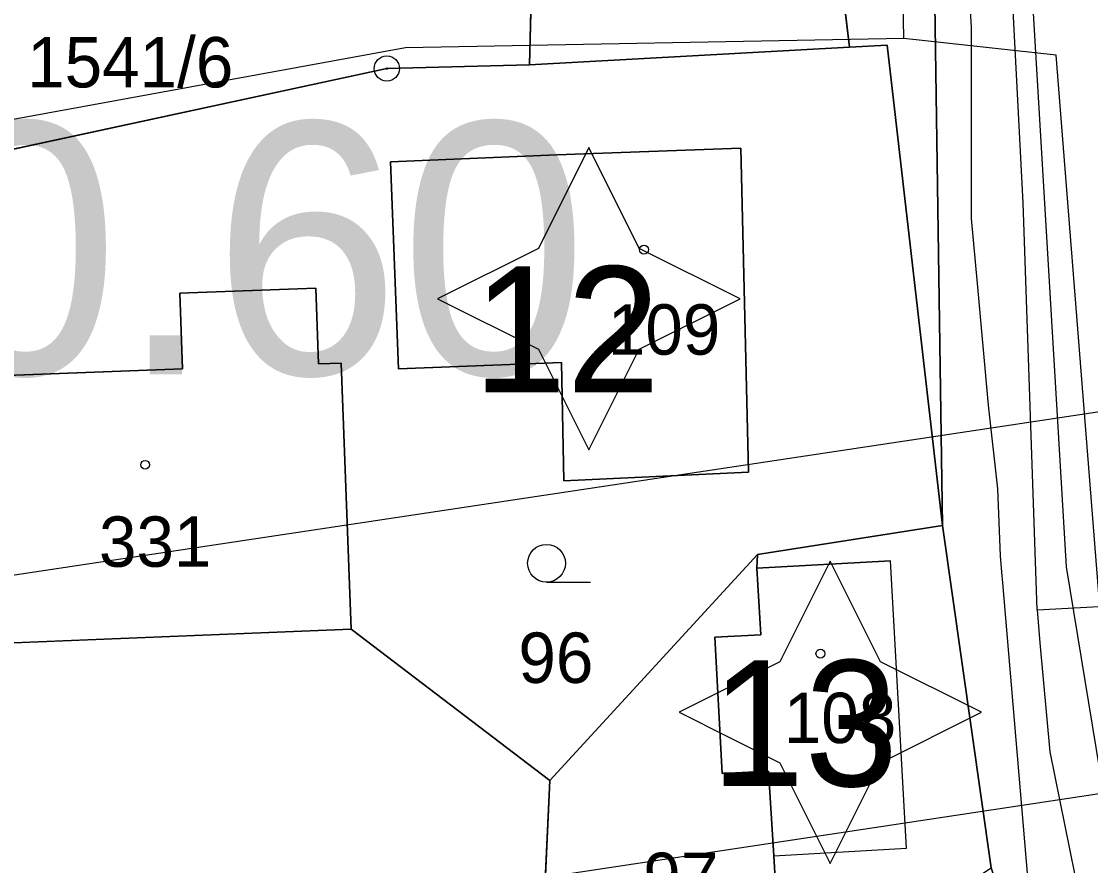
# Model space of a CAD drawing. Extents: x -706130 to -698555, y -971544 to -967260.
# Drawn here: x -704403.88 to -704361.46, y -969783.02 to -969749.51 of the extents above; entities that cross this region are included whole.
import ezdxf

# ---------------------------------------------------------------- set-up
doc = ezdxf.new("R2010")
doc.units = 0
for name, color, linetype in [('Architektonicky cenná stavba S', 7, 'Continuous'), ('BPEJ I-II trida ochrany S', 7, 'Continuous'), ('Docházková izochrona - BUS S', 7, 'Continuous'), ('Docházková izochrona - VLAK N', 7, 'Continuous'), ('Hluková izofona', 7, 'Continuous'), ('Kanalizace_stoka bez rozlišení N', 7, 'Continuous'), ('KN_Budovy', 7, 'Continuous'), ('KN_Budovy_cisla_domovni', 7, 'Continuous'), ('KN_Hranice_parcel', 7, 'Continuous'), ('KN_Hranice_parcel_vnitrni_kresba', 7, 'Continuous'), ('KN_Parcelni cisla', 7, 'Continuous'), ('KN_Polygon parcely', 7, 'Continuous'), ('KN_POZEMKY_13_ZASTAVENA PLOCHA', 7, 'Continuous'), ('KN_POZEMKY_14_OSTATNI PLOCHA', 7, 'Continuous'), ('KN_POZEMKY_5_ZAHRADA', 7, 'Continuous'), ('KN_VYUZITI_16_ostatni plocha_silnice', 7, 'Continuous'), ('KN_VYUZITI_17_ostatni plocha_ostatni komunikace', 7, 'Continuous'), ('KN_VYUZITI_23_ostatni plocha_manipulacni plocha', 7, 'Continuous'), ('KN_Značky bodu BP', 7, 'Continuous'), ('KN_Značky budov', 7, 'Continuous'), ('KN_Značky kultur', 7, 'Continuous'), ('Komunikace III třídy osy S', 7, 'Continuous'), ('OP dráhy', 7, 'Continuous'), ('Plochy doprava silniční - silnice III třídy S', 7, 'Continuous'), ('Plochy smíšené obytné venkovské S', 7, 'Continuous'), ('Plynovody STL S', 7, 'Continuous'), ('Regulační bloky zastavěné S', 7, 'Continuous'), ('Regulační kódy zastavěné S', 7, 'Continuous'), ('Trasy cykloturistické S', 7, 'Continuous'), ('Vodovodní řady - rozváděcí S', 7, 'Continuous')]:
    doc.layers.add(name, color=color, linetype=linetype)

msp = doc.modelspace()

# ---------------------------------------------------------------- linework, layer by layer
at = {"layer": 'Architektonicky cenná stavba S'}
for points in [[(-704381.364, -969754.518), (-704383.364, -969758.518), (-704387.364, -969760.518), (-704383.364, -969762.518), (-704381.364, -969766.518), (-704379.364, -969762.518), (-704375.364, -969760.518), (-704379.364, -969758.518)], [(-704371.786, -969770.938), (-704373.786, -969774.938), (-704377.786, -969776.938), (-704373.786, -969778.938), (-704371.786, -969782.938), (-704369.786, -969778.938), (-704365.786, -969776.938), (-704369.786, -969774.938)]]:
    msp.add_lwpolyline(points, close=True, dxfattribs=at)
at = {"layer": 'BPEJ I-II trida ochrany S'}
for p, q in [((-704371.02, -969750.53), (-704383.72, -969751.23)), ((-704369.53, -969750.45), (-704371.02, -969750.53)), ((-704367.33, -969769.52), (-704369.53, -969750.45)), ((-704389.38, -969751.38), (-704408.05, -969755.41)), ((-704383.72, -969751.23), (-704389.38, -969751.38)), ((-704389.23, -969755.09), (-704382.64, -969754.8)), ((-704382.64, -969754.8), (-704375.34, -969754.54)), ((-704375.34, -969754.54), (-704375.03, -969767.41)), ((-704388.91, -969763.3), (-704389.23, -969755.09)), ((-704397.59, -969760.3), (-704392.2, -969760.1)), ((-704397.48, -969763.3), (-704397.59, -969760.3)), ((-704392.2, -969760.1), (-704392.09, -969763.1)), ((-704407.26, -969763.67), (-704397.48, -969763.3)), ((-704392.09, -969763.1), (-704391.19, -969763.07)), ((-704391.19, -969763.07), (-704390.8, -969773.63)), ((-704382.45, -969763.05), (-704388.91, -969763.3)), ((-704382.36, -969767.75), (-704382.45, -969763.05)), ((-704375.03, -969767.41), (-704382.36, -969767.75)), ((-704374.67, -969770.67), (-704367.33, -969769.52)), ((-704382.91, -969779.65), (-704374.67, -969770.67)), ((-704390.8, -969773.63), (-704382.91, -969779.65))]:
    msp.add_line(p, q, dxfattribs=at)
at = {"layer": 'Docházková izochrona - BUS S'}
for centre, start, end in [((-704475.99, -969462.395), 57.53029, 230.24409), ((-704361.829, -969946.93), 155.51821, 17.33949)]:
    msp.add_arc(centre, 400, start, end, dxfattribs=at)
at = {"layer": 'Docházková izochrona - VLAK N'}
msp.add_circle((-704165.451, -969778.767), 800, dxfattribs=at)
at = {"layer": 'Hluková izofona'}
msp.add_lwpolyline([(-703748.529, -969686.383), (-703761.395, -969689.692), (-703774.964, -969692.418), (-703783.944, -969694.279), (-703793.465, -969695.589), (-703819.951, -969699.587), (-703887.717, -969709.427), (-703984.616, -969723.88), (-704138.458, -969746.069), (-704205.166, -969756.49), (-704248.815, -969763.252), (-704420.92, -969789.191), (-704546.79, -969808.005), (-704962.749, -969869.028)], dxfattribs=at)
at = {"layer": 'Kanalizace_stoka bez rozlišení N'}
for points in [[(-704327.417, -970095.907), (-704330.185, -970067.287), (-704349.466, -970012.993), (-704358.228, -969974.444), (-704360.978, -969953.175), (-704362.313, -969925.187), (-704352.883, -969832.615), (-704354.224, -969808.307), (-704360.205, -969783.948), (-704362.825, -969750.855), (-704368.86, -969750.185), (-704369.794, -969697.897), (-704373.769, -969663.914), (-704377.96, -969638.098), (-704374.196, -969620.371), (-704406.439, -969532.54)], [(-704368.86, -969750.185), (-704388.64, -969750.562), (-704407.254, -969753.954), (-704438.642, -969760.62)]]:
    msp.add_lwpolyline(points, dxfattribs=at)
at = {"layer": 'KN_Budovy'}
for points in [[(-704389.23, -969755.09), (-704388.91, -969763.3), (-704382.45, -969763.05), (-704382.36, -969767.75), (-704375.03, -969767.41), (-704375.34, -969754.54), (-704382.64, -969754.8)], [(-704392.09, -969763.1), (-704392.2, -969760.1), (-704397.59, -969760.3), (-704397.48, -969763.3), (-704407.26, -969763.67), (-704406.83, -969774.28), (-704390.8, -969773.63), (-704391.19, -969763.07)], [(-704376.07, -969779.37), (-704374.23, -969779.27), (-704374.03, -969782.64), (-704368.76, -969782.33), (-704369.39, -969770.92), (-704374.7, -969771.21), (-704374.54, -969773.86), (-704376.37, -969773.96)]]:
    msp.add_lwpolyline(points, close=True, dxfattribs=at)
at = {"layer": 'KN_Hranice_parcel'}
for p, q in [((-704383.72, -969751.23), (-704371.02, -969750.53)), ((-704367.33, -969769.52), (-704374.67, -969770.67)), ((-704365.4, -969783.11), (-704367.33, -969769.52)), ((-704382.91, -969779.65), (-704374.67, -969770.67)), ((-704383.24, -969786.72), (-704382.91, -969779.65))]:
    msp.add_line(p, q, dxfattribs=at)
for points in [[(-704367.33, -969769.52), (-704367.64, -969748.84), (-704369.62, -969728.95), (-704370.34, -969707.96), (-704364.99, -969671.93)], [(-704371.02, -969750.53), (-704371.3, -969748.17), (-704371.7, -969730.43), (-704374.07, -969730.41), (-704383.4, -969730.34)], [(-704383.58, -969744.68), (-704383.6, -969746.56), (-704383.72, -969751.23)], [(-704367.33, -969769.52), (-704369.53, -969750.45), (-704371.02, -969750.53)], [(-704383.72, -969751.23), (-704389.38, -969751.38), (-704408.05, -969755.41)], [(-704382.64, -969754.8), (-704389.23, -969755.09), (-704388.91, -969763.3), (-704382.45, -969763.05), (-704382.36, -969767.75), (-704375.03, -969767.41), (-704375.34, -969754.54), (-704382.64, -969754.8)], [(-704382.91, -969779.65), (-704390.8, -969773.63), (-704391.19, -969763.07), (-704392.09, -969763.1), (-704392.2, -969760.1), (-704397.59, -969760.3), (-704397.48, -969763.3), (-704407.26, -969763.67), (-704408.05, -969755.41)], [(-704374.67, -969770.67), (-704374.7, -969771.21), (-704374.54, -969773.86), (-704376.37, -969773.96), (-704376.07, -969779.37), (-704374.23, -969779.27), (-704374.03, -969782.64), (-704373.83, -969785.98)]]:
    msp.add_lwpolyline(points, dxfattribs=at)
at = {"layer": 'KN_Hranice_parcel_vnitrni_kresba'}
for p, q in [((-704374.7, -969771.21), (-704369.39, -969770.92)), ((-704368.76, -969782.33), (-704369.39, -969770.92)), ((-704390.8, -969773.63), (-704406.83, -969774.28)), ((-704374.03, -969782.64), (-704368.76, -969782.33))]:
    msp.add_line(p, q, dxfattribs=at)
at = {"layer": 'KN_Polygon parcely'}
for points in [[(-704383.72, -969751.23), (-704371.02, -969750.53), (-704371.3, -969748.17), (-704371.7, -969730.43), (-704374.07, -969730.41), (-704383.4, -969730.34), (-704383.54, -969741.68), (-704383.58, -969744.68), (-704383.6, -969746.56)], [(-704409.08, -969755.59), (-704408.05, -969755.41), (-704389.38, -969751.38), (-704383.72, -969751.23), (-704383.6, -969746.56), (-704383.58, -969744.68), (-704392.04, -969745.96), (-704400.63, -969747.26), (-704404.85, -969748.09), (-704421.79, -969752.22), (-704440.62, -969756.82), (-704429.31, -969759.65)], [(-704369.53, -969750.45), (-704371.02, -969750.53), (-704383.72, -969751.23), (-704389.38, -969751.38), (-704408.05, -969755.41), (-704407.26, -969763.67), (-704397.48, -969763.3), (-704397.59, -969760.3), (-704392.2, -969760.1), (-704392.09, -969763.1), (-704391.19, -969763.07), (-704390.8, -969773.63), (-704382.91, -969779.65), (-704374.67, -969770.67), (-704367.33, -969769.52)], [(-704382.64, -969754.8), (-704375.34, -969754.54), (-704375.03, -969767.41), (-704382.36, -969767.75), (-704382.45, -969763.05), (-704388.91, -969763.3), (-704389.23, -969755.09)], [(-704382.64, -969754.8), (-704389.23, -969755.09), (-704388.91, -969763.3), (-704382.45, -969763.05), (-704382.36, -969767.75), (-704375.03, -969767.41), (-704375.34, -969754.54)], [(-704407.26, -969763.67), (-704408.05, -969755.41), (-704409.08, -969755.59), (-704407.4, -969781.91), (-704406.76, -969791.95), (-704405.41, -969791.69), (-704385.33, -969787.19), (-704383.24, -969786.72), (-704382.91, -969779.65), (-704390.8, -969773.63), (-704391.19, -969763.07), (-704392.09, -969763.1), (-704392.2, -969760.1), (-704397.59, -969760.3), (-704397.48, -969763.3)], [(-704367.33, -969769.52), (-704374.67, -969770.67), (-704374.7, -969771.21), (-704374.54, -969773.86), (-704376.37, -969773.96), (-704376.07, -969779.37), (-704374.23, -969779.27), (-704374.03, -969782.64), (-704373.83, -969785.98), (-704369.21, -969785.62), (-704365.4, -969783.11)], [(-704383.24, -969786.72), (-704373.83, -969785.98), (-704374.03, -969782.64), (-704374.23, -969779.27), (-704376.07, -969779.37), (-704376.37, -969773.96), (-704374.54, -969773.86), (-704374.7, -969771.21), (-704374.67, -969770.67), (-704382.91, -969779.65)]]:
    msp.add_lwpolyline(points, close=True, dxfattribs=at)
for points in [[(-704371.3, -969748.17), (-704371.02, -969750.53), (-704369.53, -969750.45), (-704367.33, -969769.52), (-704367.64, -969748.84)], [(-704367.64, -969748.84), (-704367.33, -969769.52), (-704365.4, -969783.11), (-704361.8, -969793.53), (-704361.03, -969799.21), (-704360.89, -969800.25), (-704357.82, -969806.57), (-704355.78, -969815.07), (-704345.35, -969814.73), (-704347.18, -969804.16), (-704352.82, -969792.46), (-704354.71, -969782.34), (-704355.81, -969776.46), (-704356.69, -969770.74), (-704357.27, -969750.23), (-704357.45, -969748.74)]]:
    msp.add_lwpolyline(points, dxfattribs=at)
at = {"layer": 'KN_POZEMKY_13_ZASTAVENA PLOCHA'}
for p, q in [((-704383.72, -969751.23), (-704383.6, -969746.56)), ((-704371.3, -969748.17), (-704371.02, -969750.53)), ((-704371.02, -969750.53), (-704383.72, -969751.23)), ((-704389.23, -969755.09), (-704382.64, -969754.8)), ((-704382.64, -969754.8), (-704375.34, -969754.54)), ((-704375.34, -969754.54), (-704375.03, -969767.41)), ((-704388.91, -969763.3), (-704389.23, -969755.09)), ((-704397.59, -969760.3), (-704392.2, -969760.1)), ((-704397.48, -969763.3), (-704397.59, -969760.3)), ((-704392.2, -969760.1), (-704392.09, -969763.1)), ((-704407.26, -969763.67), (-704397.48, -969763.3)), ((-704392.09, -969763.1), (-704391.19, -969763.07)), ((-704391.19, -969763.07), (-704390.8, -969773.63)), ((-704382.45, -969763.05), (-704388.91, -969763.3)), ((-704382.36, -969767.75), (-704382.45, -969763.05)), ((-704375.03, -969767.41), (-704382.36, -969767.75)), ((-704374.67, -969770.67), (-704367.33, -969769.52)), ((-704367.33, -969769.52), (-704365.4, -969783.11)), ((-704374.7, -969771.21), (-704374.67, -969770.67)), ((-704374.54, -969773.86), (-704374.7, -969771.21)), ((-704390.8, -969773.63), (-704382.91, -969779.65)), ((-704376.37, -969773.96), (-704374.54, -969773.86)), ((-704376.07, -969779.37), (-704376.37, -969773.96)), ((-704374.23, -969779.27), (-704376.07, -969779.37)), ((-704374.03, -969782.64), (-704374.23, -969779.27)), ((-704382.91, -969779.65), (-704383.24, -969786.72)), ((-704373.83, -969785.98), (-704374.03, -969782.64))]:
    msp.add_line(p, q, dxfattribs=at)
at = {"layer": 'KN_POZEMKY_14_OSTATNI PLOCHA'}
for p, q in [((-704383.6, -969746.56), (-704383.72, -969751.23)), ((-704371.02, -969750.53), (-704371.3, -969748.17)), ((-704367.64, -969748.84), (-704367.33, -969769.52)), ((-704367.33, -969769.52), (-704367.64, -969748.84)), ((-704369.53, -969750.45), (-704371.02, -969750.53)), ((-704367.33, -969769.52), (-704369.53, -969750.45)), ((-704389.38, -969751.38), (-704408.05, -969755.41)), ((-704383.72, -969751.23), (-704389.38, -969751.38)), ((-704365.4, -969783.11), (-704367.33, -969769.52)), ((-704382.91, -969779.65), (-704374.67, -969770.67)), ((-704374.67, -969770.67), (-704374.7, -969771.21)), ((-704374.7, -969771.21), (-704374.54, -969773.86)), ((-704374.54, -969773.86), (-704376.37, -969773.96)), ((-704376.37, -969773.96), (-704376.07, -969779.37)), ((-704376.07, -969779.37), (-704374.23, -969779.27)), ((-704374.23, -969779.27), (-704374.03, -969782.64)), ((-704383.24, -969786.72), (-704382.91, -969779.65)), ((-704374.03, -969782.64), (-704373.83, -969785.98))]:
    msp.add_line(p, q, dxfattribs=at)
at = {"layer": 'KN_POZEMKY_5_ZAHRADA'}
for p, q in [((-704383.72, -969751.23), (-704371.02, -969750.53)), ((-704371.02, -969750.53), (-704369.53, -969750.45)), ((-704369.53, -969750.45), (-704367.33, -969769.52)), ((-704408.05, -969755.41), (-704389.38, -969751.38)), ((-704389.38, -969751.38), (-704383.72, -969751.23)), ((-704382.64, -969754.8), (-704389.23, -969755.09)), ((-704375.34, -969754.54), (-704382.64, -969754.8)), ((-704375.03, -969767.41), (-704375.34, -969754.54)), ((-704389.23, -969755.09), (-704388.91, -969763.3)), ((-704392.2, -969760.1), (-704397.59, -969760.3)), ((-704397.59, -969760.3), (-704397.48, -969763.3)), ((-704392.09, -969763.1), (-704392.2, -969760.1)), ((-704397.48, -969763.3), (-704407.26, -969763.67)), ((-704391.19, -969763.07), (-704392.09, -969763.1)), ((-704390.8, -969773.63), (-704391.19, -969763.07)), ((-704388.91, -969763.3), (-704382.45, -969763.05)), ((-704382.45, -969763.05), (-704382.36, -969767.75)), ((-704382.36, -969767.75), (-704375.03, -969767.41)), ((-704367.33, -969769.52), (-704374.67, -969770.67)), ((-704374.67, -969770.67), (-704382.91, -969779.65)), ((-704382.91, -969779.65), (-704390.8, -969773.63))]:
    msp.add_line(p, q, dxfattribs=at)
at = {"layer": 'KN_VYUZITI_16_ostatni plocha_silnice'}
for p, q in [((-704367.33, -969769.52), (-704367.64, -969748.84)), ((-704365.4, -969783.11), (-704367.33, -969769.52))]:
    msp.add_line(p, q, dxfattribs=at)
at = {"layer": 'KN_VYUZITI_17_ostatni plocha_ostatni komunikace'}
for p, q in [((-704383.6, -969746.56), (-704383.72, -969751.23)), ((-704371.02, -969750.53), (-704371.3, -969748.17)), ((-704367.64, -969748.84), (-704367.33, -969769.52)), ((-704369.53, -969750.45), (-704371.02, -969750.53)), ((-704367.33, -969769.52), (-704369.53, -969750.45)), ((-704389.38, -969751.38), (-704408.05, -969755.41)), ((-704383.72, -969751.23), (-704389.38, -969751.38))]:
    msp.add_line(p, q, dxfattribs=at)
at = {"layer": 'KN_VYUZITI_23_ostatni plocha_manipulacni plocha'}
for p, q in [((-704382.91, -969779.65), (-704374.67, -969770.67)), ((-704374.67, -969770.67), (-704374.7, -969771.21)), ((-704374.7, -969771.21), (-704374.54, -969773.86)), ((-704374.54, -969773.86), (-704376.37, -969773.96)), ((-704376.37, -969773.96), (-704376.07, -969779.37)), ((-704376.07, -969779.37), (-704374.23, -969779.27)), ((-704374.23, -969779.27), (-704374.03, -969782.64)), ((-704383.24, -969786.72), (-704382.91, -969779.65)), ((-704374.03, -969782.64), (-704373.83, -969785.98))]:
    msp.add_line(p, q, dxfattribs=at)
at = {"layer": 'KN_Značky bodu BP'}
for radius in [0.5, 0.0303]:
    msp.add_circle((-704389.38, -969751.38), radius, dxfattribs=at)
at = {"layer": 'KN_Značky budov'}
for centre in [(-704379.177, -969758.569), (-704398.967, -969767.109), (-704372.177, -969774.609)]:
    msp.add_circle(centre, 0.175, dxfattribs=at)
at = {"layer": 'KN_Značky kultur'}
msp.add_line((-704383.043, -969771.77), (-704381.293, -969771.77), dxfattribs=at)
msp.add_circle((-704383.043, -969771.02), 0.75, dxfattribs=at)
at = {"layer": 'Komunikace III třídy osy S'}
msp.add_lwpolyline([(-704366.324, -969705.663), (-704362.43, -969771.16), (-704360.06, -969785.59), (-704353.486, -969810.913), (-704353.1, -969813.38), (-704352.8, -969816.74), (-704352.83, -969824.96), (-704353.37, -969835.13), (-704354.54, -969845.17), (-704357.462, -969866.976), (-704360.688, -969901.632), (-704362.07, -969917.62), (-704362.25, -969924.97), (-704362.545, -969935.899), (-704361.34, -969948.64), (-704360.51, -969956.41), (-704358.17, -969972.19), (-704350.532, -970007.639)], dxfattribs=at)
at = {"layer": 'OP dráhy'}
msp.add_lwpolyline([(-703980.566, -969698.197), (-704085.542, -969713.417), (-704086.048, -969713.492), (-704179.385, -969727.839), (-704181.975, -969728.296), (-704185.799, -969729.187), (-704189.556, -969730.327), (-704193.231, -969731.71), (-704196.807, -969733.33), (-704200.27, -969735.181), (-704203.604, -969737.255), (-704206.795, -969739.542), (-704209.83, -969742.032), (-704209.832, -969742.034), (-704251.081, -969748.424), (-704423.147, -969774.357), (-704548.987, -969793.167)], dxfattribs=at)
at = {"layer": 'Plochy doprava silniční - silnice III třídy S'}
for p, q in [((-704367.64, -969748.84), (-704367.33, -969769.52)), ((-704367.33, -969769.52), (-704365.4, -969783.11))]:
    msp.add_line(p, q, dxfattribs=at)
at = {"layer": 'Plochy smíšené obytné venkovské S'}
for p, q in [((-704367.33, -969769.52), (-704367.64, -969748.84)), ((-704365.4, -969783.11), (-704367.33, -969769.52))]:
    msp.add_line(p, q, dxfattribs=at)
at = {"layer": 'Plynovody STL S'}
msp.add_lwpolyline([(-704366.302, -969747.92), (-704366.19, -969749.75), (-704366.2, -969757.33), (-704365.963, -969759.917), (-704365.52, -969764.74), (-704365.15, -969768.06), (-704365.05, -969770.73), (-704364.992, -969771.368), (-704364.954, -969771.795), (-704363.96, -969783.48), (-704364.03, -969784.56), (-704360.785, -969793.379)], dxfattribs=at)
at = {"layer": 'Regulační bloky zastavěné S'}
for p, q in [((-704367.33, -969769.52), (-704367.64, -969748.84)), ((-704365.4, -969783.11), (-704367.33, -969769.52))]:
    msp.add_line(p, q, dxfattribs=at)
at = {"layer": 'Trasy cykloturistické S'}
msp.add_lwpolyline([(-704208.05, -969694.44), (-704200.17, -969756.67), (-704199, -969764.94), (-704194.64, -969791.47), (-704314.71, -969815.3), (-704326.94, -969814.13), (-704345.35, -969814.73), (-704355.78, -969815.07), (-704357.82, -969806.57), (-704361.8, -969793.53), (-704365.4, -969783.11), (-704367.33, -969769.52), (-704367.64, -969748.84)], dxfattribs=at)
at = {"layer": 'Vodovodní řady - rozváděcí S'}
for points in [[(-704363.579, -969772.865), (-704364.13, -969756.71), (-704364.94, -969741.16), (-704366.3, -969724.32), (-704368.61, -969705.92), (-704368.51, -969704.58), (-704368.51, -969704.21)], [(-704363.579, -969772.865), (-704360.14, -969772.68), (-704360.03, -969772.69), (-704359.39, -969772.65), (-704355.58, -969772.75), (-704350.59, -969772.48), (-704349, -969772.53), (-704349.01, -969773.98), (-704347.64, -969774.05), (-704346.65, -969774.075)], [(-704363.579, -969772.865), (-704363.47, -969774.18), (-704363.08, -969778.5), (-704361.69, -969785.36)]]:
    msp.add_lwpolyline(points, dxfattribs=at)

# ---------------------------------------------------------------- texts
at = {"layer": 'KN_Budovy_cisla_domovni'}
for s, p in [('12', (-704385.971, -969764.234)), ('13', (-704376.524, -969779.869))]:
    msp.add_text(s, height=5, dxfattribs=at).set_placement(p)
at = {"layer": 'KN_Parcelni cisla'}
for s, p in [('1541/6', (-704403.65, -969752.13)), ('109', (-704380.61, -969762.74)), ('331', (-704400.8, -969771.16)), ('96', (-704384.16, -969775.77)), ('108', (-704373.63, -969778.16)), ('97', (-704379.2, -969784.51))]:
    msp.add_text(s, height=2, dxfattribs=at).set_placement(p)
at = {"layer": 'Regulační kódy zastavěné S'}
msp.add_text('SV.2.20.60', height=10, dxfattribs=at).set_placement((-704447.584, -969763.522))

doc.saveas('drawing.dxf')
